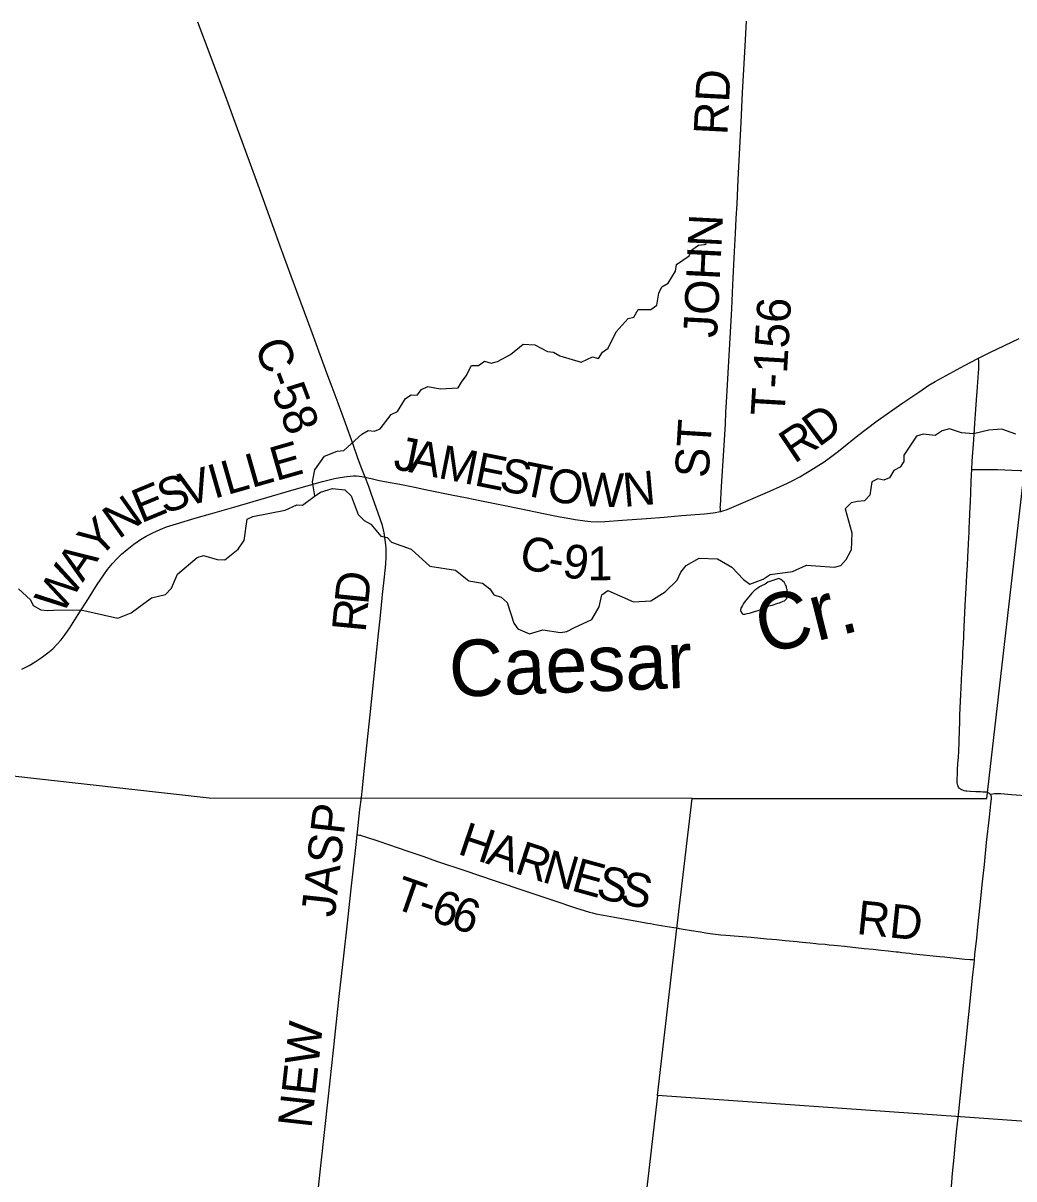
# Model space of a CAD drawing. Extents: x -49 to -8.2, y 9.4 to 23.5.
# Drawn here: x -14.538 to -13.706, y 11.018 to 11.988 of the extents above; entities that cross this region are included whole.
import ezdxf

# ---------------------------------------------------------------- set-up
doc = ezdxf.new("R2010")
doc.units = 0
for name, color, linetype in [('GM_X_Adjacent_County', 7, 'Continuous'), ('GM_X_County_Road', 7, 'Continuous'), ('GM_X_County_Road_Text', 7, 'Continuous'), ('GM_X_Minor_Lake', 7, 'Continuous'), ('GM_X_Minor_River', 7, 'Continuous'), ('GM_X_Minor_River_Text', 7, 'Continuous'), ('GM_X_Township', 7, 'Continuous'), ('GM_X_Township_Road', 7, 'Continuous'), ('GM_X_Township_Road_Text', 7, 'Continuous')]:
    doc.layers.add(name, color=color, linetype=linetype)

msp = doc.modelspace()

# ---------------------------------------------------------------- linework, layer by layer
at = {"layer": 'GM_X_Adjacent_County'}
for points in [[(-13.97611, 11.33705), (-14.38146, 11.3375), (-14.96621, 11.40287), (-14.94108, 11.62535), (-14.93622, 11.67105), (-14.9396, 11.69195), (-14.96621, 11.73127)], [(-14.00504, 11.08786), (-14.09544, 10.30916), (-14.12484, 9.87215), (-14.15602, 9.40866)]]:
    msp.add_lwpolyline(points, dxfattribs=at)
at = {"layer": 'GM_X_County_Road'}
for points in [[(-14.25057, 11.60665), (-14.25333, 11.61377), (-14.25631, 11.62194), (-14.26069, 11.63422), (-14.26704, 11.65207), (-14.27313, 11.66868), (-14.27823, 11.68234), (-14.28256, 11.69399), (-14.29507, 11.72779), (-14.30789, 11.76247), (-14.31262, 11.7753), (-14.3219, 11.80068), (-14.32827, 11.81853), (-14.33594, 11.83955), (-14.34251, 11.85798), (-14.36065, 11.90726), (-14.36669, 11.92357), (-14.3806, 11.96116), (-14.39084, 11.98851)], [(-13.73574, 11.70662), (-13.72626, 11.71142), (-13.70153, 11.72307)], [(-13.9521, 11.57802), (-13.95022, 11.57851), (-13.94666, 11.57972), (-13.93887, 11.5829), (-13.91095, 11.59499), (-13.90209, 11.59877), (-13.8959, 11.60169), (-13.89201, 11.60367), (-13.88572, 11.60709), (-13.87431, 11.61406), (-13.86533, 11.61964), (-13.85996, 11.62337), (-13.85326, 11.62845), (-13.83712, 11.64155), (-13.83001, 11.64706), (-13.82076, 11.65386), (-13.79916, 11.66904), (-13.7858, 11.67812), (-13.77729, 11.68379), (-13.77197, 11.68696), (-13.74746, 11.7004), (-13.73623, 11.70638), (-13.73574, 11.70662)], [(-13.74131, 11.61297), (-13.74092, 11.62017), (-13.73974, 11.63813), (-13.7387, 11.65174), (-13.7379, 11.66347), (-13.73735, 11.67166), (-13.73682, 11.67871), (-13.73571, 11.69418), (-13.73553, 11.69765), (-13.73543, 11.70038), (-13.73544, 11.70255), (-13.73553, 11.70378), (-13.73574, 11.70662)], [(-14.53876, 11.44566), (-14.53641, 11.44668), (-14.53252, 11.44868), (-14.52741, 11.4517), (-14.52251, 11.45502), (-14.51678, 11.45933), (-14.51275, 11.46278), (-14.5092, 11.46631), (-14.50569, 11.47029), (-14.50226, 11.47474), (-14.49833, 11.48036), (-14.49135, 11.4914), (-14.48273, 11.50506), (-14.47542, 11.5166), (-14.46996, 11.52488), (-14.46666, 11.52936), (-14.46253, 11.53436), (-14.45874, 11.53843), (-14.45495, 11.54207), (-14.45027, 11.54612), (-14.44465, 11.55049), (-14.43907, 11.55439), (-14.43431, 11.55726), (-14.42882, 11.56012), (-14.42261, 11.56289), (-14.41712, 11.56499), (-14.40889, 11.56771), (-14.39221, 11.57264), (-14.38025, 11.57598), (-14.36085, 11.58157), (-14.33313, 11.58966), (-14.31196, 11.5957), (-14.28617, 11.60307), (-14.27748, 11.60532), (-14.27472, 11.60595), (-14.27144, 11.60657), (-14.26595, 11.60735), (-14.26042, 11.60781), (-14.25768, 11.60784), (-14.2555, 11.60763), (-14.25327, 11.60729), (-14.25057, 11.60665)], [(-13.74763, 11.34358), (-13.74767, 11.34359), (-13.74883, 11.34397), (-13.74971, 11.34434), (-13.75033, 11.34463), (-13.75079, 11.34492), (-13.75132, 11.34537), (-13.7519, 11.34591), (-13.75248, 11.34667), (-13.75286, 11.34748), (-13.75314, 11.34822), (-13.75336, 11.34894), (-13.7535, 11.35014), (-13.75358, 11.35246), (-13.75352, 11.35421), (-13.75339, 11.35701), (-13.7532, 11.36167), (-13.75292, 11.36601), (-13.75265, 11.36941), (-13.75254, 11.37127), (-13.75206, 11.38368), (-13.75162, 11.39609), (-13.75147, 11.39979), (-13.75141, 11.40196), (-13.75135, 11.40506), (-13.75129, 11.40692), (-13.75085, 11.4187), (-13.75061, 11.42396), (-13.74966, 11.44256), (-13.7496, 11.44379), (-13.74944, 11.44657), (-13.74935, 11.44809), (-13.74922, 11.45025), (-13.74911, 11.45241), (-13.74895, 11.4555), (-13.74872, 11.45983), (-13.74839, 11.46665), (-13.74804, 11.47348), (-13.74766, 11.48123), (-13.74706, 11.49302), (-13.74677, 11.49923), (-13.74573, 11.51846), (-13.74541, 11.52497), (-13.74503, 11.53273), (-13.74468, 11.53986), (-13.74443, 11.54483), (-13.74388, 11.55599), (-13.74366, 11.56002), (-13.74341, 11.56467), (-13.74319, 11.56871), (-13.74287, 11.57615), (-13.74266, 11.58142), (-13.74249, 11.58577), (-13.74217, 11.59414), (-13.74182, 11.60252), (-13.74152, 11.60903), (-13.74131, 11.61297)], [(-14.25285, 11.34569), (-14.25159, 11.35723), (-14.24897, 11.38133), (-14.24625, 11.40728), (-14.24399, 11.42922), (-14.2406, 11.46197), (-14.23924, 11.47526), (-14.23827, 11.48547), (-14.23715, 11.49628), (-14.23583, 11.50831), (-14.23432, 11.52311), (-14.23326, 11.5336), (-14.23284, 11.53978), (-14.23281, 11.54317), (-14.233, 11.54718), (-14.23314, 11.54991), (-14.23373, 11.55426), (-14.23459, 11.56007), (-14.23513, 11.5625), (-14.23602, 11.56617), (-14.2375, 11.57085), (-14.23986, 11.57749), (-14.24517, 11.59206), (-14.24753, 11.59879), (-14.25057, 11.60665)], [(-14.25057, 11.60665), (-14.24444, 11.60521), (-14.23983, 11.60429)], [(-14.23983, 11.60429), (-14.23119, 11.60257), (-14.22142, 11.60079), (-14.21171, 11.59876), (-14.19739, 11.5959), (-14.17791, 11.59191), (-14.16482, 11.58926), (-14.15414, 11.58723), (-14.13465, 11.58332), (-14.11943, 11.58022), (-14.10089, 11.57637), (-14.08841, 11.57379), (-14.08169, 11.57251), (-14.07431, 11.57124), (-14.06602, 11.57003), (-14.06106, 11.56957), (-14.05513, 11.56932), (-14.04921, 11.5695), (-14.03463, 11.57058), (-14.01449, 11.57199), (-13.99963, 11.57328), (-13.98509, 11.57447), (-13.9656, 11.576), (-13.95848, 11.57678), (-13.95635, 11.57704), (-13.95385, 11.57756), (-13.9521, 11.57802)], [(-14.25718, 11.30661), (-14.25693, 11.30907), (-14.25486, 11.32791), (-14.25368, 11.33809), (-14.25285, 11.34569)], [(-13.726, 11.34085), (-13.72648, 11.34132), (-13.72704, 11.34167), (-13.72767, 11.34193), (-13.72811, 11.3421), (-13.72887, 11.34229), (-13.72963, 11.3424), (-13.73214, 11.34255), (-13.734, 11.34264), (-13.73804, 11.34275), (-13.7427, 11.34294), (-13.74551, 11.34319), (-13.74645, 11.34332), (-13.74763, 11.34358)], [(-13.73912, 11.20181), (-13.73866, 11.20623), (-13.73722, 11.21982), (-13.73618, 11.22939), (-13.73431, 11.24763), (-13.73256, 11.26462), (-13.73076, 11.28161), (-13.72887, 11.30016), (-13.72659, 11.32147), (-13.72534, 11.33259), (-13.72484, 11.33694), (-13.72481, 11.33791), (-13.72489, 11.33853), (-13.72496, 11.33908), (-13.72518, 11.3397), (-13.72555, 11.34032), (-13.72598, 11.34083), (-13.726, 11.34085)], [(-14.30181, 10.90844), (-14.30169, 10.90954), (-14.29897, 10.93237), (-14.29539, 10.9626), (-14.29005, 11.00827), (-14.28778, 11.02896), (-14.28126, 11.08732), (-14.27715, 11.12594), (-14.27224, 11.17104), (-14.26839, 11.205), (-14.26529, 11.23248), (-14.26244, 11.25873), (-14.25799, 11.29856), (-14.25718, 11.30661)], [(-13.75407, 11.05739), (-13.75331, 11.0647), (-13.75257, 11.07181), (-13.75087, 11.08818), (-13.74829, 11.11321), (-13.74591, 11.1367), (-13.74474, 11.14814), (-13.74339, 11.16112), (-13.74075, 11.18677), (-13.73947, 11.1985), (-13.73912, 11.20181)], [(-13.76968, 10.89236), (-13.76944, 10.89497), (-13.76739, 10.916), (-13.76592, 10.93239), (-13.76527, 10.93857), (-13.76399, 10.95125), (-13.76341, 10.95712), (-13.7627, 10.96423), (-13.76171, 10.97442), (-13.76145, 10.9772), (-13.75971, 10.99732), (-13.75929, 11.00196), (-13.75882, 11.00721), (-13.75817, 11.01464), (-13.75776, 11.01928), (-13.75721, 11.02516), (-13.75615, 11.03597), (-13.75531, 11.04555), (-13.75407, 11.05739)]]:
    msp.add_lwpolyline(points, dxfattribs=at)
at = {"layer": 'GM_X_Minor_Lake'}
msp.add_lwpolyline([(-13.90321, 11.52174), (-13.91257, 11.51849), (-13.91488, 11.51683), (-13.91774, 11.51555), (-13.91947, 11.51463), (-13.92081, 11.51371), (-13.92254, 11.51241), (-13.92389, 11.51129), (-13.92485, 11.51055), (-13.92601, 11.50943), (-13.92718, 11.50794), (-13.92854, 11.50625), (-13.93009, 11.50438), (-13.93144, 11.5027), (-13.933, 11.50064), (-13.93379, 11.49894), (-13.93457, 11.49763), (-13.93516, 11.49669), (-13.93556, 11.49499), (-13.93502, 11.49346), (-13.93409, 11.4923), (-13.93316, 11.49172), (-13.93183, 11.49169), (-13.92973, 11.49222), (-13.92802, 11.49257), (-13.92611, 11.4933), (-13.92363, 11.49401), (-13.92076, 11.49491), (-13.91809, 11.496), (-13.91446, 11.49745), (-13.91159, 11.49873), (-13.90892, 11.49944), (-13.9072, 11.49998), (-13.90568, 11.50033), (-13.90414, 11.50106), (-13.90281, 11.50142), (-13.90167, 11.50178), (-13.90071, 11.50214), (-13.89975, 11.50269), (-13.89861, 11.50286), (-13.89745, 11.50398), (-13.89668, 11.50491), (-13.89647, 11.50586), (-13.89606, 11.50737), (-13.89622, 11.50908), (-13.89638, 11.51098), (-13.89635, 11.5125), (-13.89672, 11.51346), (-13.89689, 11.5146), (-13.89725, 11.51556), (-13.89761, 11.51651), (-13.89816, 11.51747), (-13.8989, 11.51862), (-13.90171, 11.52095), (-13.90284, 11.52154), (-13.90321, 11.52174)], dxfattribs=at)
at = {"layer": 'GM_X_Minor_River'}
for points in [[(-14.29265, 11.59094), (-14.2948, 11.60286), (-14.29275, 11.61289), (-14.28461, 11.62434), (-14.27412, 11.62854), (-14.26842, 11.62921), (-14.25342, 11.64283), (-14.24807, 11.64579), (-14.24276, 11.64533), (-14.2378, 11.64734), (-14.22871, 11.65934), (-14.22336, 11.66192), (-14.21675, 11.67263), (-14.21196, 11.67579), (-14.20684, 11.67552), (-14.20317, 11.6804), (-14.19782, 11.68278), (-14.18761, 11.68073), (-14.17243, 11.68163), (-14.1697, 11.68652), (-14.16564, 11.69178), (-14.16114, 11.70044), (-14.15526, 11.70054), (-14.15028, 11.70407), (-14.14481, 11.70246), (-14.13948, 11.70371), (-14.12858, 11.70962), (-14.11783, 11.71818), (-14.10798, 11.71765), (-14.09744, 11.71217), (-14.09252, 11.71172), (-14.08707, 11.7086), (-14.06914, 11.7032), (-14.05959, 11.70761), (-14.05468, 11.7064), (-14.05138, 11.71147), (-14.04658, 11.715), (-14.03974, 11.72875), (-14.02971, 11.7398), (-14.02495, 11.74105), (-14.02144, 11.74745), (-14.01082, 11.74729), (-14.00565, 11.751), (-14.00397, 11.76123), (-14.00143, 11.76631), (-13.99607, 11.76946), (-13.99004, 11.77961), (-13.9892, 11.7851), (-13.97866, 11.79253), (-13.97631, 11.79743), (-13.97074, 11.80152), (-13.96562, 11.80201), (-13.96409, 11.80256)], [(-13.70432, 11.64281), (-13.7162, 11.64697), (-13.72702, 11.64619), (-13.73996, 11.64297), (-13.75, 11.64388), (-13.76018, 11.64726), (-13.76609, 11.64564), (-13.77202, 11.64175), (-13.78206, 11.64285), (-13.78777, 11.64123), (-13.79844, 11.62507), (-13.79833, 11.61994), (-13.80144, 11.61506), (-13.80679, 11.61229), (-13.81049, 11.60608), (-13.81526, 11.60426), (-13.82017, 11.60528), (-13.82514, 11.60289), (-13.82683, 11.59172), (-13.83145, 11.58686), (-13.83715, 11.58637), (-13.84266, 11.58513), (-13.84748, 11.58008), (-13.8421, 11.55988), (-13.84246, 11.54555)], [(-14.35219, 11.55355), (-14.34951, 11.57144), (-14.34474, 11.57365), (-14.31773, 11.57911), (-14.3078, 11.58352), (-14.30306, 11.58325), (-14.29328, 11.5905), (-14.28792, 11.59422), (-14.27782, 11.5971), (-14.2676, 11.59618), (-14.26218, 11.59116), (-14.25635, 11.57551), (-14.25131, 11.57031), (-14.24585, 11.56738), (-14.23729, 11.55719), (-14.23199, 11.55616), (-14.22826, 11.55212)], [(-14.54141, 11.51296), (-14.53127, 11.50391), (-14.52906, 11.49894), (-14.52265, 11.49544), (-14.51735, 11.4948), (-14.51203, 11.49511), (-14.48908, 11.49538), (-14.45805, 11.48851), (-14.447, 11.49292), (-14.42996, 11.5056), (-14.41798, 11.50829), (-14.41299, 11.51354), (-14.40792, 11.52524), (-14.39144, 11.53926), (-14.3861, 11.5409), (-14.37476, 11.53771), (-14.36832, 11.53744), (-14.35721, 11.54621), (-14.35277, 11.55242), (-14.35219, 11.55355)], [(-14.22826, 11.55212), (-14.21191, 11.54638), (-14.19615, 11.53213), (-14.17457, 11.52881), (-14.16349, 11.51974), (-14.15194, 11.51769), (-14.14574, 11.51306), (-14.14238, 11.50808), (-14.13634, 11.50591), (-14.13127, 11.50167), (-14.1256, 11.48413), (-14.12224, 11.47934), (-14.11243, 11.47523), (-14.10139, 11.4785), (-14.08662, 11.47641), (-14.0813, 11.4771), (-14.07538, 11.48044), (-14.06013, 11.48726), (-14.05412, 11.49781), (-14.05172, 11.50803), (-14.04693, 11.51176), (-14.02524, 11.50218), (-14.01062, 11.50294), (-13.99858, 11.51056), (-13.98861, 11.5203), (-13.98568, 11.5271), (-13.98106, 11.53254), (-13.97018, 11.53866), (-13.95463, 11.53827), (-13.94277, 11.53109), (-13.93303, 11.52091), (-13.92757, 11.51704), (-13.91633, 11.52126), (-13.9106, 11.52517), (-13.89179, 11.52758), (-13.88016, 11.53294), (-13.85666, 11.5313), (-13.85114, 11.53275), (-13.84691, 11.53763), (-13.84246, 11.54555)]]:
    msp.add_lwpolyline(points, dxfattribs=at)
at = {"layer": 'GM_X_Township'}
for p, q in [((-13.72879, 11.33712), (-13.69741, 11.61008)), ((-13.98877, 11.22794), (-13.97611, 11.33705)), ((-13.97611, 11.33705), (-13.72879, 11.33712)), ((-14.00504, 11.08786), (-13.98877, 11.22794)), ((-13.75078, 11.06989), (-14.00504, 11.08786)), ((-13.26451, 11.03553), (-13.75078, 11.06989))]:
    msp.add_line(p, q, dxfattribs=at)
at = {"layer": 'GM_X_Township_Road'}
for points in [[(-13.9521, 11.57802), (-13.95212, 11.57831), (-13.95227, 11.57999), (-13.9524, 11.58219), (-13.95238, 11.58276), (-13.95142, 11.59888), (-13.94953, 11.62916), (-13.94817, 11.65127), (-13.94764, 11.66117), (-13.94719, 11.66977), (-13.94634, 11.68427), (-13.946, 11.68937), (-13.94363, 11.7331), (-13.94281, 11.74798), (-13.9418, 11.76815), (-13.94036, 11.79607), (-13.93961, 11.81127), (-13.93899, 11.82368), (-13.93836, 11.83609), (-13.93736, 11.85656), (-13.93653, 11.87238), (-13.93492, 11.90433), (-13.93372, 11.92946), (-13.93187, 11.96326), (-13.93033, 11.98931)], [(-13.69148, 11.61198), (-13.69261, 11.61197), (-13.69505, 11.61195), (-13.70063, 11.61202), (-13.70778, 11.61225), (-13.71365, 11.61254), (-13.71986, 11.61278), (-13.72575, 11.61295), (-13.72745, 11.61297), (-13.7292, 11.61301), (-13.73161, 11.61301), (-13.73427, 11.61301), (-13.7365, 11.61297), (-13.73901, 11.61297), (-13.74131, 11.61297)], [(-13.726, 11.34085), (-13.72365, 11.34113), (-13.72238, 11.34127), (-13.72085, 11.34135), (-13.71688, 11.34119), (-13.70789, 11.34061), (-13.69253, 11.33945), (-13.68187, 11.33869), (-13.66824, 11.33769), (-13.65337, 11.33662), (-13.63229, 11.33531), (-13.61679, 11.33419), (-13.60874, 11.33362), (-13.60254, 11.33321), (-13.59789, 11.33295), (-13.59355, 11.33261), (-13.5889, 11.33231), (-13.58487, 11.332), (-13.58116, 11.33174), (-13.57589, 11.33137), (-13.56732, 11.33077), (-13.56313, 11.33044), (-13.55947, 11.33021), (-13.5585, 11.33015)], [(-14.25718, 11.30661), (-14.2564, 11.30652), (-14.25527, 11.30639), (-14.25438, 11.30624), (-14.25377, 11.30607), (-14.25032, 11.305), (-14.23914, 11.30122), (-14.21478, 11.29295), (-14.20121, 11.28832), (-14.19064, 11.28467), (-14.16679, 11.27666), (-14.14209, 11.26826), (-14.1147, 11.2591), (-14.10468, 11.25574), (-14.09205, 11.25142), (-14.07407, 11.24543), (-14.06578, 11.24279), (-14.06221, 11.24176), (-14.0598, 11.24116), (-14.05677, 11.24047), (-14.05038, 11.23917), (-14.04122, 11.23745), (-14.03326, 11.23608), (-14.02073, 11.23386), (-14.01339, 11.23253), (-14.01095, 11.23211), (-14.00849, 11.23171), (-14.00544, 11.23118), (-14.00177, 11.23053), (-13.99871, 11.23), (-13.99504, 11.22941), (-13.99137, 11.2288), (-13.98769, 11.22821), (-13.98681, 11.22806)], [(-13.98681, 11.22806), (-13.98372, 11.22753), (-13.97669, 11.22637), (-13.96904, 11.22513), (-13.96319, 11.22414), (-13.95648, 11.22325), (-13.95185, 11.22277), (-13.94783, 11.22238), (-13.92647, 11.22063), (-13.91349, 11.2194), (-13.90917, 11.21907), (-13.90516, 11.21873), (-13.9027, 11.21844), (-13.90053, 11.21823), (-13.89806, 11.21807), (-13.89467, 11.21768), (-13.88786, 11.21704), (-13.88631, 11.21689), (-13.88076, 11.21637), (-13.87706, 11.21596), (-13.87218, 11.21545), (-13.87035, 11.21529), (-13.86453, 11.21476), (-13.86113, 11.21441), (-13.85712, 11.21403), (-13.85403, 11.21368), (-13.84816, 11.21308), (-13.846, 11.21287), (-13.83859, 11.21211), (-13.8318, 11.21139), (-13.82408, 11.21059), (-13.81728, 11.20989), (-13.81141, 11.20928), (-13.80493, 11.2086), (-13.80277, 11.20837), (-13.8, 11.20799), (-13.79692, 11.20766), (-13.79353, 11.20723), (-13.79076, 11.20692), (-13.78737, 11.20652), (-13.78491, 11.20622), (-13.78182, 11.20589), (-13.7766, 11.20541), (-13.76824, 11.20457), (-13.76437, 11.20418), (-13.75936, 11.20361), (-13.75458, 11.20304), (-13.74714, 11.20239), (-13.74275, 11.20204), (-13.7407, 11.20191), (-13.73912, 11.20181)]]:
    msp.add_lwpolyline(points, dxfattribs=at)

# ---------------------------------------------------------------- texts
at = {"layer": 'GM_X_County_Road_Text'}
for s, height, rotation, p in [('C-58', 0.028409, 290.59591, (-14.34367, 11.71728)), ('D', 0.02841, 36.34679, (-13.8699, 11.63137)), ('R', 0.02841, 33.90548, (-13.89033, 11.6176)), ('E', 0.02841, 15.95013, (-14.32538, 11.60335)), ('J', 0.02841, 348.61506, (-14.22767, 11.61377)), ('A', 0.02841, 348.61434, (-14.2146, 11.61114)), ('M', 0.02841, 348.61716, (-14.19009, 11.6062)), ('E', 0.02841, 348.61527, (-14.15986, 11.60012)), ('I', 0.02841, 15.94861, (-14.37747, 11.58847)), ('L', 0.02841, 15.95013, (-14.36625, 11.59168)), ('L', 0.02841, 15.94598, (-14.34582, 11.59752)), ('S', 0.02841, 348.61249, (-14.13903, 11.59593)), ('T', 0.02841, 348.61637, (-14.12024, 11.59214)), ('S', 0.02841, 17.74829, (-14.41952, 11.57578)), ('V', 0.02841, 16.06248, (-14.40148, 11.58156)), ('O', 0.02841, 348.64644, (-14.09939, 11.58794)), ('W', 0.02841, 358.61372, (-14.06952, 11.58242)), ('N', 0.02841, 5.05158, (-14.03313, 11.58174)), ('E', 0.02841, 22.51371, (-14.43856, 11.56786)), ('N', 0.02841, 35.37549, (-14.45748, 11.5542)), ('Y', 0.02841, 44.26329, (-14.47449, 11.53749)), ('C', 0.02841, 347.09315, (-14.12246, 11.53102)), ('9', 0.02841, 351.36494, (-14.08598, 11.52323)), ('A', 0.02841, 55.74212, (-14.48759, 11.51798)), ('1', 0.02841, 0.18556, (-14.06392, 11.52025)), ('W', 0.02841, 57.40191, (-14.50521, 11.49043)), ('-', 0.02841, 349.40604, (-14.09849, 11.52556)), ('D', 0.02841, 84.12484, (-14.24799, 11.49919)), ('R', 0.02841, 84.58649, (-14.25019, 11.47602)), ('JASP', 0.028409, 83.68636, (-14.27602, 11.23692)), ('NEW', 0.028409, 83.6598, (-14.29559, 11.05989))]:
    msp.add_text(s, height=height, rotation=rotation, dxfattribs=at).set_placement(p)
at = {"layer": 'GM_X_Minor_River_Text'}
for s, height, rotation, p in [('Cr.', 0.047347, 14.05369, (-13.91606, 11.45784)), ('Caesar', 0.047349, 2.24185, (-14.17926, 11.42221))]:
    msp.add_text(s, height=height, rotation=rotation, dxfattribs=at).set_placement(p)
at = {"layer": 'GM_X_Township_Road_Text'}
for s, height, rotation, p in [('RD', 0.028409, 87.03883, (-13.94648, 11.89339)), ('JOHN', 0.028409, 87.17552, (-13.95524, 11.7233)), ('T-156', 0.028409, 86.63429, (-13.8986, 11.6575)), ('ST', 0.028409, 86.46013, (-13.96232, 11.60559)), ('H', 0.02841, 341.37268, (-14.17384, 11.29091)), ('A', 0.02841, 341.37268, (-14.15015, 11.28293)), ('R', 0.02841, 342.02253, (-14.12612, 11.27483)), ('N', 0.02841, 343.70998, (-14.10305, 11.26736)), ('E', 0.02841, 344.62014, (-14.07858, 11.26021)), ('S', 0.02841, 345.0474, (-14.05787, 11.25452)), ('T', 0.02841, 340.64888, (-14.22832, 11.24576)), ('S', 0.02841, 348.25261, (-14.03767, 11.24917)), ('6', 0.02841, 341.6483, (-14.1967, 11.23484)), ('-', 0.02841, 341.48446, (-14.20784, 11.23858)), ('6', 0.02841, 341.69061, (-14.18007, 11.22933)), ('RD', 0.028409, 354.08606, (-13.8387, 11.22351))]:
    msp.add_text(s, height=height, rotation=rotation, dxfattribs=at).set_placement(p)

doc.saveas('drawing.dxf')
